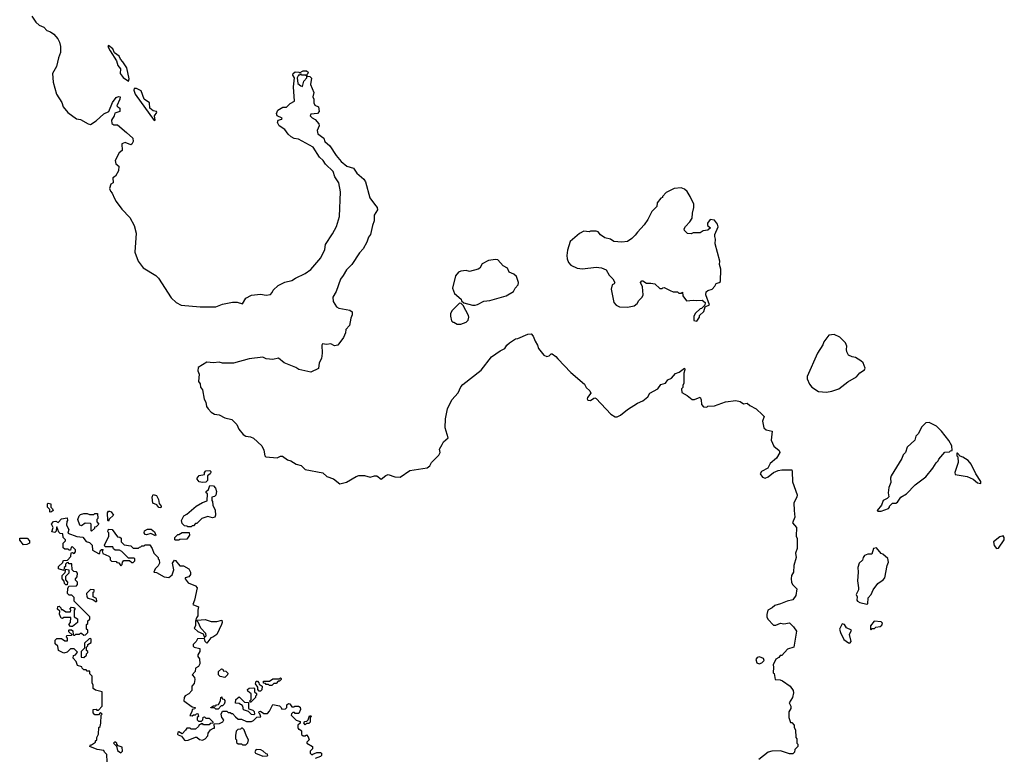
# Model space of a CAD drawing. Extents: x 1862350 to 2057294, y 212041 to 437318.
# Tile 264 of 301: x 1970022 to 1978826, y 373859 to 380455. Entities that reach past the tile are written whole.
import ezdxf

# ---------------------------------------------------------------- set-up
doc = ezdxf.new("R2010")
doc.units = 0

msp = doc.modelspace()

# ---------------------------------------------------------------- linework, layer by layer
at = {"layer": '0CON10XD'}
for points in [[(1970130, 380485), (1970165, 380432), (1970197.2, 380407.2), (1970238.5, 380388.5), (1970265, 380358), (1970296.9, 380346.9), (1970328, 380325), (1970362.5, 380285), (1970377.8, 380255), (1970387.8, 380215), (1970388, 380162), (1970367.5, 380115), (1970350, 380035), (1970315.7, 379975), (1970320, 379895), (1970350.2, 379790.2), (1970398.6, 379715), (1970410.8, 379675), (1970452.5, 379625), (1970529.3, 379569.3), (1970565, 379562.5), (1970635, 379522.5), (1970655, 379517.5), (1970705, 379550), (1970775, 379614), (1970817.5, 379635), (1970852.9, 379715), (1970885, 379758.8), (1970905, 379766.7), (1970920, 379765), (1970917.5, 379745), (1970890, 379685), (1970900, 379675), (1970917.5, 379665), (1970916.7, 379635), (1970871.7, 379618.3), (1970866.2, 379595), (1970844, 379556), (1970846, 379526), (1970863.3, 379513.3), (1970895, 379513.3), (1970976.4, 379446.4), (1971032.5, 379395), (1971036.7, 379365), (1971025, 379342.5), (1971015, 379336.7), (1970965, 379356.9), (1970934.6, 379345.4), (1970938, 379285), (1970910, 379265), (1970876.7, 379195), (1970882.5, 379165), (1970907.5, 379145), (1970906.4, 379103.6), (1970877.5, 379055), (1970855, 379040), (1970857.5, 378995), (1970836.7, 378983.3), (1970824.5, 378944.5), (1970832.2, 378922.2), (1970850, 378905), (1970868, 378855), (1970885, 378828.8), (1970935, 378761.2), (1971006.2, 378685), (1971045.8, 378615.8), (1971062, 378545), (1971050, 378375), (1971080.8, 378295), (1971125, 378235.8), (1971238.7, 378168.7), (1971264, 378145)], [(1970995, 379905.2), (1971001.3, 379925), (1970979.2, 380025), (1970945, 380078.2), (1970922.1, 380102.1), (1970909.7, 380129.7), (1970869.5, 380159.5), (1970853.8, 380195), (1970815, 380223.3), (1970810, 380215), (1970830, 380175), (1970886.9, 380086.9), (1970898.3, 380045), (1970921.6, 380015), (1970920.8, 379975), (1970946.9, 379936.9), (1970995, 379905.2)], [(1971264, 378145), (1971375, 377968.8), (1971420, 377925), (1971465, 377900.8), (1971635.8, 377885.8), (1971775, 377886.2), (1971835, 377910), (1971925, 377930), (1971965, 377927.5), (1972015, 377912.5), (1972044.1, 377965.9), (1972095, 377992.5), (1972175, 378001.2), (1972225, 377990), (1972263.6, 377996.4), (1972280, 378015), (1972287.5, 378035), (1972333, 378077), (1972393.6, 378106.4), (1972455.9, 378124.1), (1972487.5, 378145), (1972575, 378184), (1972625, 378221.2), (1972715, 378326.7), (1972750.5, 378399.5), (1972756.2, 378445), (1972819.5, 378540.5), (1972855.8, 378605), (1972880, 378695), (1972890, 378915), (1972875, 378997.5), (1972839.3, 379049.3), (1972825, 379096.7), (1972755, 379162.5), (1972735, 379196.2), (1972701.2, 379225), (1972646.2, 379315), (1972515.4, 379385.4), (1972475, 379393.3), (1972448.3, 379408.3), (1972421.4, 379431.4), (1972392, 379472), (1972342.5, 379505), (1972326, 379535), (1972332.5, 379557.5), (1972365, 379564), (1972368.8, 379575), (1972323.3, 379595), (1972318, 379615), (1972331.2, 379645), (1972375, 379673.8), (1972408.3, 379671.7), (1972440, 379705), (1972477.5, 379725), (1972468.8, 379855), (1972477.5, 379935), (1972465, 379960), (1972467.5, 379975), (1972485, 379987.5), (1972516.7, 379986.7), (1972525, 379980), (1972555, 379997.5), (1972587.5, 379997.5), (1972600, 379985), (1972597.5, 379975), (1972590, 379965), (1972590, 379950), (1972577.5, 379957.5), (1972545, 379960), (1972535, 379970), (1972525, 379960), (1972515, 379960), (1972502.5, 379935), (1972507.5, 379885), (1972535, 379863.3), (1972551.7, 379858.3), (1972562.5, 379905), (1972590, 379935), (1972590, 379950), (1972617, 379947), (1972631.7, 379931.7), (1972621.2, 379875), (1972651.2, 379805), (1972641.9, 379765), (1972650.8, 379745), (1972652.1, 379712.1), (1972661.1, 379691.1), (1972692.5, 379675), (1972700, 379635), (1972683.3, 379615), (1972625, 379608.8), (1972620, 379595), (1972636.2, 379576.2), (1972665, 379562.5), (1972696.7, 379525), (1972699.4, 379505), (1972682.5, 379465), (1972686.7, 379435), (1972741.4, 379395), (1972748.8, 379365), (1972795, 379326), (1972851.5, 379241.5), (1972896.7, 379186.7), (1972946.5, 379146.5), (1973005, 379128), (1973035, 379082.5), (1973098.6, 379028.6), (1973112.9, 379005), (1973152.1, 378862.1), (1973195, 378806.7), (1973218.8, 378775), (1973220.8, 378755), (1973192, 378708), (1973192, 378655), (1973175.8, 378615), (1973158.6, 378535), (1973139.7, 378510.3), (1973125.6, 378465), (1973092.5, 378405), (1973059.4, 378370.6), (1972992, 378265), (1972942.6, 378217.4), (1972915, 378166.2), (1972888.8, 378135), (1972852.5, 378025), (1972822, 377975), (1972824.4, 377934.4), (1972855.9, 377885.9), (1972875, 377876.2), (1972975, 377856.7), (1972993.8, 377843.8), (1972994.3, 377815), (1972981.9, 377785), (1972969.3, 377720.7), (1972936.9, 377685), (1972934.4, 377655), (1972918.5, 377611.5), (1972865, 377543.3), (1972837, 377537), (1972805, 377557.5), (1972765, 377550), (1972730, 377555), (1972724.3, 377544.3), (1972726, 377474), (1972720, 377425), (1972700, 377385), (1972693.6, 377336.4), (1972625, 377302.5), (1972516.2, 377326.2), (1972490, 377345), (1972387.5, 377385), (1972335, 377427.5), (1972285, 377416.2), (1972225, 377423.3), (1972195, 377436.7), (1972075, 377420.8), (1971933, 377383), (1971835, 377382.5), (1971805, 377392.5), (1971755, 377387.5), (1971695, 377392.5), (1971617.5, 377345), (1971613.3, 377315), (1971627.5, 377285), (1971620.7, 377220.7), (1971635, 377200), (1971638.3, 377168.3), (1971656.7, 377145), (1971672, 377062), (1971686.7, 377035), (1971693.3, 376995), (1971706, 376975), (1971735, 376943.8), (1971765, 376928.8), (1971805, 376920), (1971855, 376893.8), (1971918.3, 376878.3), (1971962.5, 376835), (1971981.7, 376791.7), (1972020, 376745), (1972045, 376731.2), (1972085, 376724.3), (1972111.7, 376711.7), (1972186, 376645), (1972204, 376605), (1972213.3, 376555), (1972222.5, 376545), (1972323, 376537), (1972355, 376552.5), (1972371.7, 376551.7), (1972415, 376520), (1972445, 376511.2), (1972495, 376481.2), (1972538.3, 376468.3), (1972575, 376433.3), (1972731.7, 376401.7), (1972769.3, 376369.3), (1972828.3, 376348.3), (1972885, 376303.3), (1972945, 376320), (1973029.3, 376370.7), (1973055, 376378.8), (1973105, 376380), (1973155, 376362.5), (1973195, 376376.7), (1973215, 376376.7), (1973255, 376347.5), (1973295, 376380), (1973315, 376386.7), (1973375, 376366.7), (1973425, 376363.8), (1973510, 376425), (1973665, 376446.2), (1973690, 376465), (1973704.2, 376495.8), (1973770.5, 376559.5), (1973780, 376585), (1973776, 376615), (1973799.8, 376655), (1973810.7, 376679.3), (1973854, 376715), (1973826.2, 376805), (1973828.6, 376885), (1973847.5, 376975), (1973884.5, 377055.5), (1973941.7, 377118.3), (1973967.3, 377172.7), (1973985, 377191.2), (1974148.3, 377321.7), (1974241.3, 377438.7), (1974316.7, 377495), (1974358.8, 377515), (1974378, 377545), (1974400, 377565), (1974455, 377600), (1974476.4, 377603.6), (1974565, 377643.3), (1974595, 377646.7), (1974612.5, 377625), (1974629.7, 377579.7), (1974652.2, 377545), (1974660, 377515), (1974706.9, 377455), (1974735, 377443.1), (1974755, 377450), (1974775, 377467.5), (1974784.2, 377465.8), (1974815, 377444.4), (1974833.2, 377423.2), (1974951.2, 377301.2), (1975072.9, 377195), (1975088.2, 377165), (1975120.4, 377135), (1975128.2, 377115), (1975100, 377075), (1975097.1, 377065), (1975102.8, 377052.8), (1975125, 377048.2), (1975155, 377069.5), (1975165, 377072.7), (1975175, 377067.9), (1975308, 376928), (1975345, 376903.1), (1975365, 376903.9), (1975393, 376917), (1975455, 376967.6), (1975545.8, 377025), (1975595, 377046.7), (1975636.8, 377083.2), (1975656.2, 377115), (1975726.5, 377153.5), (1975755, 377193.8), (1975795, 377203.3), (1975816.7, 377235), (1975850.6, 377249.4), (1975885, 377290), (1975918.3, 377301.7), (1975965, 377337.5), (1975970, 377325), (1975960, 377295), (1975960, 377205), (1975952.5, 377185), (1975950, 377165), (1975940, 377155), (1975941.7, 377121.7), (1975990, 377095), (1976035, 377057.5), (1976055, 377057.5), (1976105, 377080), (1976116.4, 377056.4), (1976117.5, 377015), (1976135, 376992.5), (1976165, 376990), (1976175, 377000), (1976235, 377002.5), (1976333.6, 377036.4), (1976425, 377048.8), (1976465, 377040), (1976495, 377020), (1976527, 377027), (1976550, 377005), (1976606.4, 376976.4), (1976665, 376920), (1976677.5, 376905), (1976663.8, 376865), (1976676.2, 376805), (1976695, 376786), (1976750, 376775), (1976742.5, 376695), (1976765, 376640), (1976813, 376603), (1976820, 376585), (1976788, 376535), (1976731.2, 376485), (1976710, 376445), (1976655, 376413.3), (1976643.3, 376395), (1976665, 376363.3), (1976686.1, 376356.1), (1976715, 376366), (1976763, 376407), (1976805, 376424), (1976835, 376430), (1976925, 376430), (1976930, 376415), (1976931.7, 376321.7), (1976973.3, 376205), (1976970, 376185), (1976943.8, 376135), (1976946.2, 376065), (1976953.8, 376005), (1976932.5, 375955), (1976967.5, 375915), (1976963.3, 375835), (1976972.5, 375815), (1976972.5, 375725), (1976960, 375685), (1976963.3, 375645), (1976943.8, 375575), (1976940, 375515), (1976923.3, 375485), (1976920, 375455), (1976922.5, 375425), (1976933, 375403), (1976971.2, 375365), (1976962.5, 375305), (1976935, 375267.5), (1976883.6, 375256.4), (1976825, 375230), (1976775, 375216.7), (1976750, 375195), (1976710, 375175), (1976702.5, 375135), (1976702.5, 375115), (1976712.5, 375095), (1976761.7, 375041.7), (1976781.7, 375041.7), (1976825, 375057.5), (1976855, 375053.3), (1976905, 375060), (1976940, 375025), (1976966.4, 374986.4), (1976945, 374842.5), (1976887.5, 374825), (1976835, 374770), (1976821.7, 374768.3), (1976808.3, 374751.7), (1976783.6, 374736.4), (1976757.5, 374685), (1976762.5, 374665), (1976760, 374615), (1976767, 374607), (1976777.5, 374555), (1976823, 374553), (1976843.6, 374543.6), (1976910, 374495), (1976937.5, 374455), (1976940, 374435), (1976932.5, 374395), (1976903.3, 374345), (1976917.5, 374315), (1976917.5, 374295), (1976900, 374265), (1976900, 374215), (1976915, 374170), (1976925, 374170), (1976947, 374147), (1976947.5, 374125), (1976957.5, 374105), (1976962.5, 374035), (1976970, 374025), (1976970, 373985), (1976980, 373975), (1976980, 373955), (1976951.7, 373928.3), (1976950, 373905), (1976935, 373890), (1976905, 373890), (1976825, 373916.7), (1976746.4, 373913.6), (1976713.9, 373906.1), (1976630.7, 373839.3)], [(1971225, 379552.2), (1971233.3, 379555), (1971226.5, 379595), (1971248.2, 379625), (1971245.8, 379635), (1971215, 379639.6), (1971185.3, 379665), (1971182.2, 379712.2), (1971134.5, 379744.5), (1971107.8, 379817.8), (1971065, 379838.2), (1971045, 379840.8), (1971041.5, 379825), (1971055, 379790.2), (1971225, 379552.2)], [(1976075, 377760), (1976100, 377795), (1976101.7, 377808.3), (1976140, 377845), (1976151.7, 377888.3), (1976190, 377905), (1976156.7, 377995), (1976159.3, 378020.7), (1976175, 378033.3), (1976214.3, 378045.7), (1976238.8, 378071.2), (1976250, 378095), (1976276.1, 378103.9), (1976286.7, 378115), (1976291.2, 378225), (1976280, 378265), (1976283.3, 378295), (1976241.7, 378451.7), (1976243, 378493), (1976237, 378517), (1976237.5, 378535), (1976266.4, 378603.6), (1976260, 378625), (1976233.6, 378663.6), (1976195, 378667.5), (1976172.5, 378635), (1976172.5, 378615), (1976200, 378595), (1976175, 378572.5), (1976133, 378567), (1976105, 378550), (1976045, 378547.5), (1976025, 378540), (1975991.7, 378541.7), (1975965, 378570), (1975962.5, 378585), (1975973.6, 378606.4), (1976013, 378647), (1976035, 378680), (1976036.7, 378725), (1976050, 378775), (1976048.8, 378805), (1976016.7, 378875), (1975988.8, 378918.8), (1975965, 378940), (1975935, 378950), (1975875, 378946.7), (1975800.7, 378909.3), (1975770, 378875), (1975770, 378865), (1975755, 378860), (1975721.7, 378818.3), (1975720, 378785), (1975675, 378740), (1975638.3, 378668.3), (1975605, 378620), (1975544.4, 378555.6), (1975525, 378526.7), (1975495, 378497.5), (1975455, 378472.5), (1975405, 378466.7), (1975335, 378472.5), (1975305, 378492.5), (1975253.9, 378503.9), (1975215, 378532.5), (1975195, 378556.7), (1975175, 378562.5), (1975125, 378562.5), (1975115, 378557.5), (1975065, 378562.5), (1975027, 378543), (1974945, 378470), (1974920, 378395), (1974913.3, 378345), (1974917.5, 378315), (1974930, 378285), (1974950.5, 378260.5), (1975005, 378234), (1975055, 378228), (1975175, 378241.2), (1975225, 378236.7), (1975265, 378217.5), (1975291.7, 378171.7), (1975325, 378137.5), (1975342.5, 378105), (1975338.3, 378091.7), (1975320, 378085), (1975311.2, 378045), (1975333.3, 377925), (1975355, 377902.5), (1975385, 377887.5), (1975455, 377883.3), (1975515, 377897.5), (1975543, 377917), (1975557.5, 377945), (1975586.4, 377973.6), (1975596.4, 377993.6), (1975590, 378065), (1975572.5, 378105), (1975585, 378120), (1975595, 378120), (1975625, 378100), (1975665, 378100), (1975701.7, 378091.7), (1975745, 378050), (1975765, 378050), (1975771.7, 378058.3), (1975785, 378060), (1975837.5, 378032.5), (1975865, 378022.5), (1975905, 378020), (1975915, 378010), (1975935, 378010), (1975948.3, 378018.3), (1975950, 377985), (1975985, 377940), (1976045, 377947.5), (1976075, 377942.5), (1976125, 377947.5), (1976150, 377925), (1976148.3, 377901.7), (1976118.3, 377871.7), (1976105, 377870), (1976065, 377830), (1976050, 377805), (1976050, 377765), (1976075, 377760)], [(1974070.7, 377900.7), (1974095, 377902.5), (1974115, 377907.5), (1974170.7, 377939.3), (1974225, 377943.3), (1974372.5, 377985), (1974437.5, 378025), (1974452.5, 378055), (1974480, 378085), (1974483.3, 378105), (1974465, 378157.5), (1974440.7, 378180.7), (1974397, 378197), (1974383, 378233), (1974345, 378252.5), (1974296.1, 378306.1), (1974275, 378310), (1974215, 378302.5), (1974157, 378273), (1974136.1, 378233.9), (1974120, 378225), (1974045, 378203.3), (1974015, 378212.5), (1973965, 378207.5), (1973945, 378197.5), (1973917.5, 378165), (1973892.5, 378055), (1973910, 378005), (1973970, 377955), (1973971.7, 377941.7), (1973991.7, 377921.7), (1974070.7, 377900.7)], [(1973965, 377732.5), (1974015, 377750), (1974031.7, 377768.3), (1974037.5, 377795), (1974035, 377810), (1973988.3, 377898.3), (1973968.3, 377918.3), (1973955, 377920), (1973885, 377850), (1973872.5, 377825), (1973872.5, 377805), (1973883, 377763), (1973895, 377750), (1973905, 377750), (1973933, 377733), (1973965, 377732.5)], [(1977235, 377124.2), (1977285, 377132), (1977347.5, 377155), (1977427.5, 377215), (1977505, 377262.5), (1977533.6, 377296.4), (1977576.4, 377323.6), (1977581.7, 377338.3), (1977562.5, 377385), (1977542.5, 377405), (1977495, 377433.3), (1977465, 377438.8), (1977432.5, 377455), (1977418.8, 377485), (1977413.8, 377505), (1977417.1, 377535), (1977404.4, 377565), (1977355.8, 377615), (1977305, 377640.8), (1977256.2, 377633.8), (1977213.3, 377575), (1977203.6, 377546.4), (1977156.1, 377473.9), (1977062.9, 377265), (1977064.3, 377244.3), (1977084.4, 377194.4), (1977105, 377170), (1977165, 377130), (1977235, 377124.2)], [(1977725, 376060), (1977790, 376085), (1977800, 376095), (1977800, 376105), (1977825, 376130), (1977855, 376132.5), (1977869.3, 376140.7), (1977900, 376185), (1977952.5, 376215), (1978027.5, 376295), (1978123, 376367), (1978187.5, 376445), (1978217, 376493), (1978235, 376510), (1978240, 376525), (1978293.6, 376586.4), (1978335, 376590), (1978345, 376600), (1978358.3, 376601.7), (1978356.7, 376645), (1978330.5, 376690.5), (1978265.5, 376775.5), (1978218.8, 376818.8), (1978155, 376852.5), (1978125, 376850), (1978085, 376810), (1978057.5, 376755), (1978035, 376730), (1978026.4, 376693.6), (1977956.4, 376633.6), (1977942.5, 376585), (1977920, 376565), (1977908.3, 376531.7), (1977813.8, 376375), (1977807.5, 376355), (1977811.2, 376315), (1977793, 376273), (1977787.5, 376225), (1977791.7, 376188.3), (1977777, 376173), (1977743.6, 376156.4), (1977726.2, 376113.8), (1977690, 376065), (1977695, 376060), (1977725, 376060)], [(1978615, 376306.7), (1978615.5, 376325), (1978571.4, 376395), (1978530.6, 376480.6), (1978501.7, 376511.7), (1978455, 376543.3), (1978431.7, 376551.7), (1978408.3, 376578.3), (1978401.7, 376578.3), (1978400, 376555), (1978410, 376545), (1978412.5, 376495), (1978383.3, 376405), (1978386.7, 376386.7), (1978495, 376370.4), (1978546.8, 376346.8), (1978585, 376313.2), (1978615, 376306.7)], [(1971655, 376316.7), (1971625, 376322.5), (1971607.5, 376345), (1971610, 376355), (1971625, 376377.5), (1971673, 376387), (1971673.8, 376405), (1971685, 376421.2), (1971722.5, 376425), (1971731.2, 376415), (1971731.2, 376405), (1971725, 376393.3), (1971700, 376375), (1971700, 376335), (1971685, 376320), (1971655, 376316.7)], [(1971555, 375920), (1971525, 375920), (1971517, 375927), (1971495, 375930), (1971475, 375950), (1971467.5, 375975), (1971483, 376007), (1971490.7, 376019.3), (1971515, 376032.5), (1971600, 376105), (1971655, 376137.5), (1971698.3, 376151.7), (1971700, 376215), (1971690, 376225), (1971690, 376235), (1971710, 376255), (1971721.7, 376288.3), (1971756.1, 376286.1), (1971773.8, 376265), (1971781.2, 376235), (1971775, 376202.5), (1971765, 376192.5), (1971740, 376185), (1971740, 376155), (1971747, 376147), (1971750, 376115), (1971768.3, 376068.3), (1971772.5, 376025), (1971767.5, 376005), (1971745, 376000), (1971705, 376012), (1971650, 375995), (1971605, 375950), (1971595, 375950), (1971575, 375930), (1971565, 375930), (1971555, 375920)], [(1971285, 376090), (1971265, 376092.5), (1971246.7, 376116.7), (1971211.7, 376131.7), (1971207.5, 376185), (1971215, 376210), (1971245, 376200), (1971262.5, 376165), (1971268.3, 376128.3), (1971286.7, 376105), (1971285, 376090)], [(1970295, 376050), (1970290, 376055), (1970290, 376075), (1970270, 376095), (1970270, 376125), (1970275, 376130), (1970300, 376125), (1970300, 376095), (1970315, 376080), (1970320, 376065), (1970305, 376052.5), (1970295, 376050)], [(1970665, 375880), (1970660, 375885), (1970660, 375945), (1970655, 375950), (1970608.3, 375951.7), (1970575, 375930), (1970560, 375935), (1970542.5, 375985), (1970553.3, 376016.7), (1970565, 376030), (1970595, 376040), (1970625, 376040), (1970645, 376030), (1970685, 376030), (1970695, 376040), (1970718.3, 376038.3), (1970720, 375995), (1970710, 375985), (1970710, 375965), (1970730, 375945), (1970705, 375920), (1970691.7, 375918.3), (1970690, 375905), (1970665, 375880)], [(1970815, 375970), (1970810, 375975), (1970807.5, 376045), (1970815, 376060), (1970825, 376060), (1970840, 376055), (1970860, 376025), (1970821.7, 375988.3), (1970815, 375970)], [(1970803, 373817), (1970800, 373885), (1970780, 373905), (1970775, 373920), (1970715, 373927.5), (1970650, 373955), (1970655, 373970), (1970665, 373970), (1970700, 373995), (1970700, 374005), (1970710, 374015), (1970710, 374035), (1970727.5, 374065), (1970730, 374125), (1970740, 374135), (1970747, 374163), (1970750, 374235), (1970760, 374245), (1970745, 374260), (1970725, 374240), (1970695, 374240), (1970680, 374255), (1970680, 374285), (1970705, 374290), (1970711.7, 374281.7), (1970725, 374280), (1970760, 374315), (1970760, 374445), (1970698.3, 374458.3), (1970677.5, 374475), (1970680, 374505), (1970670, 374525), (1970670, 374585), (1970650, 374605), (1970648.3, 374628.3), (1970625, 374630), (1970615, 374640), (1970595, 374640), (1970580, 374655), (1970578.3, 374668.3), (1970540, 374680), (1970527.5, 374715), (1970500, 374745), (1970501.7, 374768.3), (1970520, 374775), (1970538.3, 374798.3), (1970508.3, 374828.3), (1970475, 374830), (1970445, 374800), (1970415, 374790), (1970370, 374815), (1970361.7, 374851.7), (1970340, 374875), (1970340, 374905), (1970355, 374920), (1970395, 374920), (1970425, 374900), (1970448.3, 374901.7), (1970450, 374925), (1970440, 374935), (1970441.7, 374948.3), (1970485, 374950), (1970490, 374955), (1970461.7, 374981.7), (1970460, 374995), (1970465, 375000), (1970485, 375000), (1970498.3, 374988.3), (1970500, 374955), (1970505, 374950), (1970515, 374950), (1970525, 374960), (1970555, 374960), (1970565, 374970), (1970575, 374970), (1970595, 374950), (1970610, 374955), (1970630, 374975), (1970630, 374995), (1970620, 375005), (1970620, 375045), (1970630, 375055), (1970631.7, 375078.3), (1970650, 375095), (1970650, 375115), (1970510, 375255), (1970508.3, 375288.3), (1970488.3, 375308.3), (1970465, 375310), (1970450, 375325), (1970452.5, 375367.5), (1970461.7, 375388.3), (1970528.3, 375391.7), (1970540, 375405), (1970540, 375425), (1970521.7, 375441.7), (1970520, 375455), (1970537, 375473), (1970540, 375505), (1970528.3, 375518.3), (1970505, 375520), (1970490, 375535), (1970488.3, 375588.3), (1970465, 375590), (1970455, 375600), (1970441.7, 375598.3), (1970430, 375585), (1970430, 375565), (1970420, 375555), (1970415, 375530), (1970370, 375545), (1970370, 375565), (1970408.3, 375601.7), (1970410, 375615), (1970415, 375620), (1970448.3, 375621.7), (1970480, 375655), (1970481.7, 375688.3), (1970495, 375690), (1970508.3, 375681.7), (1970520, 375695), (1970520, 375715), (1970495, 375740), (1970481.7, 375738.3), (1970475, 375710), (1970465, 375710), (1970455, 375720), (1970425, 375720), (1970411.7, 375731.7), (1970410, 375775), (1970430, 375795), (1970430, 375805), (1970410, 375825), (1970408.3, 375858.3), (1970385, 375860), (1970371.7, 375871.7), (1970355, 375920), (1970350, 375915), (1970348.3, 375881.7), (1970335, 375870), (1970310, 375875), (1970320, 375915), (1970307.5, 375945), (1970323.6, 375966.4), (1970345, 375970), (1970365, 375960), (1970395, 375990), (1970445, 376000), (1970450, 375975), (1970443, 375967), (1970440, 375935), (1970462.5, 375895), (1970451.7, 375861.7), (1970533, 375833), (1970587, 375827), (1970615, 375790), (1970645, 375780), (1970670, 375755), (1970671.7, 375711.7), (1970725, 375680), (1970738.3, 375681.7), (1970740, 375705), (1970751.7, 375718.3), (1970768.3, 375718.3), (1970760, 375705), (1970765, 375680), (1970818.3, 375658.3), (1970830, 375645), (1970830, 375625), (1970843, 375613), (1970885, 375610), (1970891.7, 375601.7), (1970908.3, 375598.3), (1970925, 375570), (1970938.3, 375581.7), (1970940, 375605), (1970951.7, 375618.3), (1971005, 375620), (1971025, 375600), (1971035, 375600), (1971050, 375615), (1971050, 375635), (1971045, 375640), (1970995, 375640), (1970935, 375700), (1970915, 375710), (1970875, 375710), (1970861.7, 375721.7), (1970855, 375740), (1970785, 375740), (1970780, 375755), (1970817.5, 375835), (1970820, 375865), (1970810, 375875), (1970815, 375900), (1970850, 375895), (1970895, 375830), (1970917, 375827), (1970928.3, 375818.3), (1970930, 375785)], [(1971235, 375840), (1971195, 375858.8), (1971157, 375847), (1971145, 375850), (1971133.3, 375865), (1971136.7, 375885), (1971165, 375900), (1971197.7, 375897.7), (1971227.5, 375875), (1971240, 375845), (1971235, 375840)], [(1971445, 375800), (1971415, 375800), (1971410, 375805), (1971410, 375825), (1971435, 375850), (1971445, 375850), (1971475, 375870), (1971538.3, 375868.3), (1971540, 375845), (1971515, 375810), (1971452.5, 375807.5), (1971445, 375800)], [(1970055, 375760), (1970021.7, 375801.7), (1970021.7, 375818.3), (1970088.3, 375818.3), (1970110, 375795), (1970110, 375775), (1970085, 375762.5), (1970055, 375760)], [(1970930, 375785), (1970955, 375760), (1971015, 375750), (1971035, 375730), (1971085, 375730), (1971091.7, 375738.3), (1971105, 375740), (1971115, 375750), (1971135, 375750), (1971145, 375760), (1971185, 375760), (1971207, 375727), (1971220, 375685), (1971260, 375645), (1971260, 375635), (1971270, 375625), (1971272.5, 375595), (1971259.3, 375570.7), (1971232.5, 375545), (1971220, 375515), (1971245, 375510), (1971313, 375473), (1971355, 375467.5), (1971385, 375490), (1971400, 375535), (1971386.7, 375595), (1971405, 375622.5), (1971415, 375620), (1971455, 375570), (1971485, 375570), (1971533.9, 375543.9), (1971550, 375515), (1971550, 375495), (1971535, 375473.3), (1971500, 375465), (1971500, 375455), (1971529.3, 375419.3), (1971595, 375392.5), (1971610, 375375), (1971586.1, 375263.9), (1971570, 375225), (1971620, 375205), (1971613.8, 375175), (1971616, 375125), (1971602.5, 375105), (1971593.3, 375075), (1971592.5, 375035), (1971582.5, 375015), (1971615, 374982.5), (1971662, 374962), (1971675, 374930), (1971690, 374945), (1971687.5, 374965), (1971642.5, 375015), (1971618.3, 375068.3), (1971610, 375075), (1971610, 375085), (1971680.7, 375090.7), (1971735, 375072.5), (1971785, 375073.3), (1971830, 375085), (1971832.5, 375065), (1971826.7, 375045), (1971783.6, 374956.4), (1971748.3, 374931.7), (1971731.7, 374928.3), (1971695, 374880), (1971680, 374895), (1971675, 374920), (1971612.5, 374917.5), (1971600, 374895), (1971573, 374867), (1971573, 374853), (1971583, 374843), (1971632.5, 374832.5), (1971631.2, 374805), (1971613.8, 374775), (1971615, 374760), (1971629.3, 374739.3), (1971631.2, 374695), (1971619.3, 374670.7), (1971592.5, 374655), (1971590, 374625), (1971562.5, 374595), (1971583.8, 374573.8), (1971588.8, 374555), (1971581.4, 374518.6), (1971560, 374495), (1971560, 374455), (1971533.3, 374426.7), (1971500.7, 374409.3), (1971492.5, 374395), (1971490, 374365), (1971565, 374310), (1971590, 374305), (1971588.3, 374291.7), (1971563, 374287), (1971560, 374265), (1971541.7, 374231.7), (1971565, 374230), (1971575, 374240), (1971595, 374240), (1971601.7, 374248.3), (1971615, 374250), (1971620, 374225), (1971610, 374215), (1971610, 374195), (1971621.7, 374181.7), (1971648.3, 374181.7), (1971660, 374195), (1971661.7, 374218.3), (1971675, 374220), (1971685, 374210), (1971715, 374210), (1971750, 374175), (1971750, 374165), (1971725, 374160), (1971715, 374150), (1971665, 374150), (1971658.3, 374158.3), (1971645, 374160), (1971638.3, 374151.7), (1971625, 374150), (1971620, 374135), (1971595, 374110), (1971555, 374110), (1971545, 374120), (1971515, 374120), (1971505, 374100), (1971475, 374070), (1971445, 374087.5), (1971435, 374080), (1971433.3, 374065), (1971438.3, 374058.3), (1971469.3, 374049.3), (1971495, 374012.5), (1971505, 374010), (1971527, 374013), (1971595, 374040), (1971605, 374040), (1971628.3, 374018.3), (1971655, 374012.5), (1971680, 374025), (1971705, 374050), (1971707.5, 374075), (1971727, 374103), (1971755, 374120), (1971765, 374120), (1971761.7, 374158.3), (1971809.3, 374160.7), (1971837.5, 374175), (1971847.5, 374195), (1971830, 374215), (1971822.5, 374245), (1971835, 374270), (1971875, 374270), (1971885, 374260), (1971905, 374260), (1971915, 374250), (1971925, 374250), (1971951.7, 374221.7), (1971975, 374200), (1972005, 374200), (1972048.3, 374178.3), (1972095, 374177.5), (1972113, 374187), (1972141.7, 374218.3), (1972178.3, 374221.7), (1972168.3, 374248.3), (1972160, 374255), (1972161.7, 374268.3), (1972175, 374270), (1972205, 374250), (1972238.3, 374251.7), (1972255, 374270), (1972285, 374330), (1972345, 374320), (1972360, 374305), (1972365, 374290), (1972398.3, 374291.7), (1972410, 374305), (1972411.7, 374328.3), (1972425, 374340), (1972438.3, 374338.3), (1972455, 374310), (1972475, 374310), (1972482.5, 374317.5), (1972515, 374317.5), (1972528.3, 374308.3), (1972532.5, 374285), (1972518.3, 374251.7), (1972485, 374250), (1972478.3, 374258.3), (1972465, 374260), (1972451.7, 374248.3), (1972450, 374235), (1972495, 374190), (1972528.3, 374178.3), (1972530, 374165), (1972510, 374145), (1972507.5, 374125), (1972515, 374110), (1972525, 374110), (1972540, 374095), (1972541.7, 374061.7), (1972555, 374050), (1972575, 374050), (1972585, 374060), (1972601.7, 374041.7), (1972610, 374015), (1972590, 373995), (1972590, 373985), (1972640, 373955), (1972640, 373935), (1972620, 373915), (1972620, 373895), (1972635, 373880), (1972641.7, 373888.3), (1972678.3, 373901.7), (1972711.7, 373901.7), (1972720, 373895), (1972720, 373875), (1972710, 373865), (1972663, 373847)], [(1978755, 375727.5), (1978775, 375728.8), (1978825.7, 375804.3), (1978823.8, 375825), (1978815, 375840), (1978785, 375830.8), (1978730.4, 375785), (1978735, 375751.4), (1978755, 375727.5)], [(1977595, 375227.5), (1977605, 375230), (1977607.5, 375285), (1977636.7, 375315), (1977653.9, 375356.1), (1977696.1, 375413.9), (1977743.9, 375446.1), (1977756.2, 375465), (1977777.5, 375575), (1977790, 375605), (1977785, 375637.5), (1977740, 375675), (1977725, 375680), (1977681.7, 375731.7), (1977657.5, 375725), (1977640, 375675), (1977605, 375676.2), (1977576.1, 375663.9), (1977563.3, 375645), (1977558.3, 375621.7), (1977527.5, 375595), (1977516.7, 375555), (1977520, 375515), (1977513.6, 375436.4), (1977523.3, 375375), (1977522.5, 375355), (1977502.5, 375315), (1977510, 375295), (1977507.5, 375265), (1977512.5, 375255), (1977535, 375243.8), (1977595, 375227.5)], [(1970445, 375400), (1970435, 375400), (1970421.7, 375411.7), (1970420, 375435), (1970400, 375455), (1970400, 375485), (1970428.3, 375511.7), (1970435, 375540), (1970460, 375535), (1970460, 375505), (1970430, 375475), (1970430, 375445), (1970450, 375425), (1970445, 375400)], [(1970705, 375250), (1970710, 375255), (1970708.3, 375278.3), (1970680, 375295), (1970680, 375335), (1970687.5, 375342.5), (1970687.5, 375357.5), (1970655, 375360), (1970620, 375325), (1970623, 375293), (1970631.7, 375281.7), (1970675, 375270), (1970705, 375250)], [(1970495, 375030), (1970475, 375030), (1970460, 375045), (1970477, 375063), (1970478.3, 375108.3), (1970415, 375110), (1970405, 375100), (1970391.7, 375101.7), (1970378.3, 375138.3), (1970380, 375165), (1970360, 375185), (1970361.7, 375208.3), (1970375, 375210), (1970390, 375195), (1970391.7, 375181.7), (1970405, 375180), (1970435, 375160), (1970475, 375160), (1970480, 375175), (1970470, 375185), (1970485, 375200), (1970507, 375197), (1970518.3, 375188.3), (1970510, 375175), (1970510, 375115), (1970538.3, 375098.3), (1970540, 375065), (1970495, 375030)], [(1977445, 374879.5), (1977457.8, 374895), (1977441.8, 374958.2), (1977460, 374995), (1977415, 375017.5), (1977396, 375046), (1977375, 375052.5), (1977353.3, 375005), (1977360, 374975), (1977392.2, 374912.2), (1977432.1, 374882.1), (1977445, 374879.5)], [(1977635, 375000), (1977645, 375010), (1977665, 375010), (1977678.3, 375021.7), (1977715, 375030), (1977729.3, 375040.7), (1977737, 375057), (1977725, 375070), (1977663, 375077), (1977630, 375035), (1977630, 375005), (1977635, 375000)], [(1970595, 374750), (1970618.3, 374771.7), (1970620, 374785), (1970630, 374795), (1970630, 374805), (1970620, 374815), (1970620, 374845), (1970630, 374855), (1970631.7, 374868.3), (1970660, 374885), (1970660, 374915), (1970655, 374920), (1970641.7, 374918.3), (1970601.7, 374878.3), (1970600, 374835), (1970570, 374805), (1970570, 374755), (1970595, 374750)], [(1976635, 374694.4), (1976657.1, 374702.9), (1976677.5, 374725), (1976673, 374743), (1976638, 374758), (1976615, 374752.5), (1976605.4, 374734.6), (1976614, 374704), (1976635, 374694.4)], [(1971855, 374572.5), (1971815, 374580), (1971800, 374595), (1971800, 374625), (1971825, 374650), (1971838.3, 374648.3), (1971841.7, 374631.7), (1971865, 374630), (1971881.7, 374611.7), (1971880, 374595), (1971855, 374572.5)], [(1972175, 374450), (1972161.7, 374451.7), (1972150, 374465), (1972150, 374485), (1972130, 374515), (1972135, 374540), (1972148.3, 374538.3), (1972160, 374525), (1972161.7, 374511.7), (1972190, 374495), (1972187, 374463), (1972175, 374450)], [(1972275, 374500), (1972255, 374500), (1972245, 374510), (1972225, 374510), (1972218.3, 374518.3), (1972201.7, 374521.7), (1972201.7, 374538.3), (1972255, 374540), (1972285, 374560), (1972345, 374560), (1972355, 374570), (1972360, 374565), (1972360, 374555), (1972345, 374540), (1972331.7, 374538.3), (1972315, 374520), (1972295, 374520), (1972275, 374500)], [(1972085, 374350), (1972080, 374365), (1972090, 374375), (1972090, 374425), (1972061.7, 374451.7), (1972060, 374465), (1972072.5, 374477.5), (1972115, 374480), (1972120, 374475), (1972120, 374445), (1972138.3, 374428.3), (1972140, 374415), (1972130, 374405), (1972130, 374395), (1972085, 374350)], [(1971795, 374290), (1971775, 374290), (1971765, 374300), (1971730, 374300), (1971730, 374305), (1971755, 374320), (1971775, 374320), (1971781.7, 374328.3), (1971798.3, 374331.7), (1971817.5, 374365), (1971820, 374395), (1971830, 374400), (1971831.7, 374381.7), (1971848.3, 374378.3), (1971857, 374367), (1971857, 374353), (1971850, 374335), (1971835, 374320), (1971821.7, 374318.3), (1971795, 374290)], [(1972115, 374240), (1972095, 374242.5), (1972068.3, 374268.3), (1972023.3, 374283.3), (1972017, 374317), (1972008.3, 374328.3), (1971995, 374330), (1971985, 374340), (1971951.7, 374341.7), (1971953.6, 374376.4), (1971985, 374400), (1972031.7, 374351.7), (1972068.3, 374348.3), (1972068.3, 374298.3), (1972071.7, 374291.7), (1972105, 374280), (1972118.3, 374268.3), (1972120, 374245), (1972115, 374240)], [(1972575, 374150), (1972561.7, 374168.3), (1972571.7, 374178.3), (1972588.3, 374181.7), (1972600, 374195), (1972611.7, 374228.3), (1972625, 374230), (1972630, 374225), (1972620, 374215), (1972618.3, 374171.7), (1972608.3, 374161.7), (1972585, 374160), (1972575, 374150)], [(1972045, 373970), (1972061.7, 373988.3), (1972067.5, 374015), (1972048.3, 374048.3), (1972030, 374105), (1972015, 374120), (1972005, 374120), (1971995, 374110), (1971971.7, 374108.3), (1971958.3, 374091.7), (1971950, 374055), (1971950, 374025), (1971960, 374015), (1971961.7, 373991.7), (1971975, 373980), (1972005, 373980), (1972015, 373970), (1972045, 373970)], [(1970925, 373900), (1970940, 373915), (1970938.3, 373948.3), (1970901.7, 373961.7), (1970890, 373975), (1970890, 373985), (1970871.7, 373998.3), (1970860, 373985), (1970888.3, 373958.3), (1970895, 373920), (1970925, 373900)], [(1972195, 373870), (1972235, 373872.5), (1972240, 373875), (1972238.3, 373888.3), (1972225, 373890), (1972200, 373915), (1972177, 373927), (1972135, 373927.5), (1972123, 373907), (1972130, 373895), (1972195, 373870)]]:
    msp.add_lwpolyline(points, dxfattribs=at)

doc.saveas('drawing.dxf')
